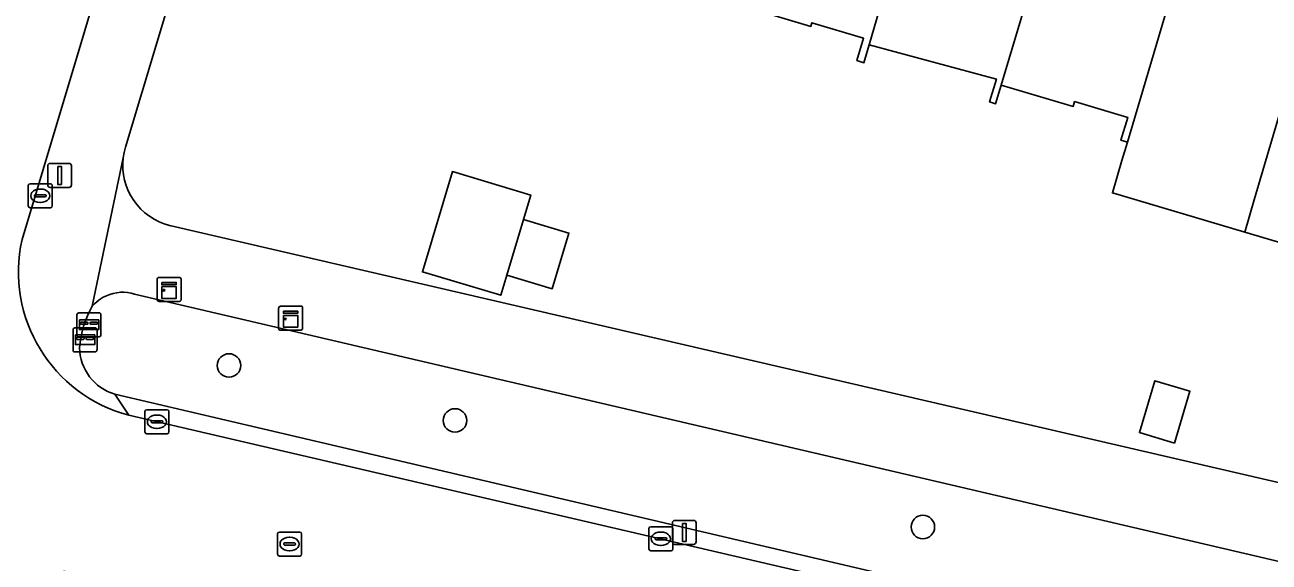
# Model space of a CAD drawing. Extents: x 162184 to 163154, y 385507 to 386516.
# Drawn here: x 162544.8 to 162596.7, y 386022.3 to 386044.7 of the extents above; entities that cross this region are included whole.
import ezdxf

# ---------------------------------------------------------------- set-up
doc = ezdxf.new("R2010")
doc.units = 0
for name, color, linetype in [('IMGEO_Boom', 7, 'Continuous'), ('IMGEO_Brievenbus', 7, 'Continuous'), ('IMGEO_Erf', 7, 'Continuous'), ('IMGEO_Groenvoorziening', 7, 'Continuous'), ('IMGEO_Kast', 7, 'Continuous'), ('IMGEO_Kolk', 7, 'Continuous'), ('IMGEO_Lichtmast', 7, 'Continuous'), ('IMGEO_Pand', 7, 'Continuous'), ('IMGEO_Rijbaan_lokaal_gesloten', 7, 'Continuous'), ('IMGEO_Rijbaan_lokaal_open', 7, 'Continuous'), ('IMGEO_Rioolput', 7, 'Continuous'), ('IMGEO_Voetpad_open', 7, 'Continuous')]:
    doc.layers.add(name, color=color, linetype=linetype)

msp = doc.modelspace()

# ---------------------------------------------------------------- linework, layer by layer
at = {"layer": 'IMGEO_Boom'}
for centre in [(162553.344, 386030.544), (162562.774, 386028.253), (162582.293, 386023.811)]:
    msp.add_circle(centre, 0.489, dxfattribs=at)
at = {"layer": 'IMGEO_Brievenbus'}
for p, q in [((162547.002, 386031.813), (162547.002, 386032.654)), ((162547.002, 386032.654), (162547.002, 386031.813)), ((162547.077, 386032.738), (162547.918, 386032.738)), ((162547.918, 386032.738), (162547.077, 386032.738)), ((162548.002, 386032.663), (162548.002, 386031.822)), ((162548.002, 386031.822), (162548.002, 386032.663)), ((162546.837, 386031.186), (162546.837, 386032.027)), ((162546.837, 386032.027), (162546.837, 386031.186)), ((162546.912, 386032.111), (162547.753, 386032.111)), ((162547.753, 386032.111), (162546.912, 386032.111)), ((162547.446, 386032.345), (162547.169, 386032.345)), ((162547.169, 386032.261), (162547.446, 386032.261)), ((162547.838, 386032.345), (162547.561, 386032.345)), ((162547.561, 386032.261), (162547.838, 386032.261)), ((162547.837, 386032.036), (162547.837, 386031.195)), ((162547.837, 386031.195), (162547.837, 386032.036)), ((162547.281, 386031.718), (162547.004, 386031.718)), ((162547.004, 386031.634), (162547.281, 386031.634)), ((162547.927, 386031.738), (162547.086, 386031.738)), ((162547.086, 386031.738), (162547.927, 386031.738)), ((162547.673, 386031.718), (162547.396, 386031.718)), ((162547.396, 386031.634), (162547.673, 386031.634)), ((162547.762, 386031.111), (162546.921, 386031.111)), ((162546.921, 386031.111), (162547.762, 386031.111))]:
    msp.add_line(p, q, dxfattribs=at)
for points in [[(162547.103, 386032.445), (162547.91, 386032.445), (162547.91, 386032.04), (162547.103, 386032.04), (162547.103, 386032.445)], [(162546.938, 386031.818), (162547.745, 386031.818), (162547.745, 386031.413), (162546.938, 386031.413), (162546.938, 386031.818)]]:
    msp.add_lwpolyline(points, dxfattribs=at)
for centre, radius, start, end in [((162547.08, 386032.66), 0.0779, 92.4484, 184.2845), ((162547.08, 386032.66), 0.0779, 92.4484, 184.2845), ((162547.924, 386032.66), 0.0779, 2.4484, 94.2845), ((162547.924, 386032.66), 0.0779, 2.4484, 94.2845), ((162546.915, 386032.033), 0.0779, 92.4484, 184.2845), ((162546.915, 386032.033), 0.0779, 92.4484, 184.2845), ((162547.199, 386032.303), 0.0519, 125.8089, 234.1911), ((162547.415, 386032.303), 0.0519, 305.8089, 54.1911), ((162547.592, 386032.303), 0.0519, 125.8089, 234.1911), ((162547.759, 386032.033), 0.0779, 2.4484, 94.2845), ((162547.759, 386032.033), 0.0779, 2.4484, 94.2845), ((162547.808, 386032.303), 0.0519, 305.8089, 54.1911), ((162547.034, 386031.676), 0.0519, 125.8089, 234.1911), ((162547.08, 386031.816), 0.0779, 182.4484, 274.2845), ((162547.08, 386031.816), 0.0779, 182.4484, 274.2845), ((162547.25, 386031.676), 0.0519, 305.8089, 54.1911), ((162547.427, 386031.676), 0.0519, 125.8089, 234.1911), ((162547.643, 386031.676), 0.0519, 305.8089, 54.1911), ((162547.924, 386031.816), 0.0779, 272.4484, 4.2845), ((162547.924, 386031.816), 0.0779, 272.4484, 4.2845), ((162546.915, 386031.189), 0.0779, 182.4484, 274.2845), ((162546.915, 386031.189), 0.0779, 182.4484, 274.2845), ((162547.759, 386031.189), 0.0779, 272.4484, 4.2845), ((162547.759, 386031.189), 0.0779, 272.4484, 4.2845)]:
    msp.add_arc(centre, radius, start, end, dxfattribs=at)
at = {"layer": 'IMGEO_Erf'}
for points in [[(162555.845, 386062.31), (162549.021, 386039.652), (162548.964, 386039.426), (162548.927, 386039.196), (162548.911, 386038.964), (162548.916, 386038.731), (162548.942, 386038.499), (162548.988, 386038.271), (162549.054, 386038.048), (162549.14, 386037.831), (162549.245, 386037.623), (162549.369, 386037.426), (162549.509, 386037.24), (162549.665, 386037.067), (162549.837, 386036.909), (162550.021, 386036.767), (162550.218, 386036.642), (162550.425, 386036.536), (162550.64, 386036.448), (162550.863, 386036.379), (162550.925, 386036.364), (162601.617, 386024.622)], [(162590.201, 386037.74), (162590.6, 386039.085), (162590.829, 386039.851), (162590.559, 386039.931), (162590.843, 386040.883), (162588.625, 386041.546), (162588.564, 386041.341), (162585.561, 386042.237), (162585.327, 386041.453), (162585.073, 386041.529), (162585.36, 386042.486), (162580.055, 386043.914), (162579.831, 386043.168), (162579.543, 386043.254), (162579.822, 386044.188), (162577.661, 386044.833), (162577.614, 386044.676), (162574.55, 386045.591)], [(162601.083, 386034.515), (162595.72, 386036.104), (162590.201, 386037.74)]]:
    msp.add_lwpolyline(points, dxfattribs=at)
for points in [[(162564.933, 386034.31), (162564.682, 386033.469), (162561.417, 386034.444), (162562.666, 386038.625), (162565.93, 386037.65), (162565.627, 386036.633), (162567.524, 386036.067), (162566.83, 386033.743)], [(162592.792, 386027.312), (162591.328, 386027.746), (162591.968, 386029.906), (162593.432, 386029.472)]]:
    msp.add_lwpolyline(points, close=True, dxfattribs=at)
at = {"layer": 'IMGEO_Groenvoorziening'}
msp.add_lwpolyline([(162548.585, 386029.344), (162622.672, 386012.006), (162623.654, 386016.193), (162549.407, 386033.521), (162549.261, 386033.559), (162549.112, 386033.584), (162548.962, 386033.596), (162548.811, 386033.594), (162548.661, 386033.579), (162548.513, 386033.55), (162548.368, 386033.508), (162548.227, 386033.454), (162548.092, 386033.387), (162547.963, 386033.308), (162547.842, 386033.218), (162547.73, 386033.118), (162547.638, 386033.021)], dxfattribs=at)
for centre, radius, start, end in [((162551.352, 386030.936), 4.259, 150.6841, 175.2822), ((162549.17, 386031.322), 2.063, 181.0078, 253.5396)]:
    msp.add_arc(centre, radius, start, end, dxfattribs=at)
at = {"layer": 'IMGEO_Kast'}
for p, q in [((162550.346, 386033.29), (162550.346, 386034.131)), ((162550.346, 386034.131), (162550.346, 386033.29)), ((162550.421, 386034.215), (162551.262, 386034.215)), ((162551.262, 386034.215), (162550.421, 386034.215)), ((162551.346, 386034.14), (162551.346, 386033.299)), ((162551.346, 386033.299), (162551.346, 386034.14)), ((162551.271, 386033.215), (162550.43, 386033.215)), ((162550.43, 386033.215), (162551.271, 386033.215)), ((162555.491, 386033.017), (162556.332, 386033.017)), ((162556.332, 386033.017), (162555.491, 386033.017)), ((162555.416, 386032.092), (162555.416, 386032.933)), ((162555.416, 386032.933), (162555.416, 386032.092)), ((162556.416, 386032.942), (162556.416, 386032.101)), ((162556.416, 386032.101), (162556.416, 386032.942)), ((162556.341, 386032.017), (162555.5, 386032.017)), ((162555.5, 386032.017), (162556.341, 386032.017))]:
    msp.add_line(p, q, dxfattribs=at)
for points in [[(162550.541, 386034.005), (162551.141, 386034.005), (162551.141, 386033.92), (162550.541, 386033.92), (162550.541, 386034.005)], [(162550.541, 386033.83), (162551.141, 386033.83), (162551.141, 386033.341), (162550.541, 386033.341), (162550.541, 386033.83)], [(162555.611, 386032.807), (162556.211, 386032.807), (162556.211, 386032.722), (162555.611, 386032.722), (162555.611, 386032.807)], [(162555.611, 386032.632), (162556.211, 386032.632), (162556.211, 386032.143), (162555.611, 386032.143), (162555.611, 386032.632)]]:
    msp.add_lwpolyline(points, dxfattribs=at)
for centre in [(162550.625, 386033.679), (162555.695, 386032.481)]:
    msp.add_circle(centre, 0.0377, dxfattribs=at)
for centre, start, end in [((162550.424, 386034.137), 92.4484, 184.2845), ((162550.424, 386034.137), 92.4484, 184.2845), ((162551.268, 386034.137), 2.4484, 94.2845), ((162551.268, 386034.137), 2.4484, 94.2845), ((162550.424, 386033.293), 182.4484, 274.2845), ((162550.424, 386033.293), 182.4484, 274.2845), ((162551.268, 386033.293), 272.4484, 4.2845), ((162551.268, 386033.293), 272.4484, 4.2845), ((162555.494, 386032.939), 92.4484, 184.2845), ((162555.494, 386032.939), 92.4484, 184.2845), ((162556.338, 386032.939), 2.4484, 94.2845), ((162556.338, 386032.939), 2.4484, 94.2845), ((162555.494, 386032.095), 182.4484, 274.2845), ((162555.494, 386032.095), 182.4484, 274.2845), ((162556.338, 386032.095), 272.4484, 4.2845), ((162556.338, 386032.095), 272.4484, 4.2845)]:
    msp.add_arc(centre, 0.0779, start, end, dxfattribs=at)
at = {"layer": 'IMGEO_Kolk'}
for p, q in [((162544.971, 386037.194), (162544.971, 386038.046)), ((162545.046, 386038.12), (162545.898, 386038.12)), ((162545.459, 386037.9), (162545.484, 386037.9)), ((162545.972, 386038.046), (162545.972, 386037.194)), ((162545.23, 386037.614), (162545.23, 386037.626)), ((162545.668, 386037.577), (162545.27, 386037.577)), ((162545.273, 386037.663), (162545.671, 386037.663)), ((162545.482, 386037.34), (162545.457, 386037.34)), ((162545.714, 386037.626), (162545.714, 386037.614)), ((162545.898, 386037.12), (162545.046, 386037.12)), ((162549.837, 386027.773), (162549.837, 386028.625)), ((162549.912, 386028.699), (162550.764, 386028.699)), ((162550.325, 386028.479), (162550.35, 386028.479)), ((162550.838, 386028.625), (162550.838, 386027.773)), ((162550.096, 386028.193), (162550.096, 386028.205)), ((162550.534, 386028.156), (162550.136, 386028.156)), ((162550.139, 386028.242), (162550.537, 386028.242)), ((162550.348, 386027.919), (162550.323, 386027.919)), ((162550.58, 386028.205), (162550.58, 386028.193)), ((162550.764, 386027.699), (162549.912, 386027.699)), ((162570.862, 386022.895), (162570.862, 386023.747)), ((162570.937, 386023.821), (162571.789, 386023.821)), ((162571.863, 386023.747), (162571.863, 386022.895)), ((162571.121, 386023.315), (162571.121, 386023.327)), ((162571.559, 386023.278), (162571.161, 386023.278)), ((162571.164, 386023.364), (162571.562, 386023.364)), ((162571.35, 386023.601), (162571.375, 386023.601)), ((162571.605, 386023.327), (162571.605, 386023.315)), ((162571.789, 386022.821), (162570.937, 386022.821)), ((162571.373, 386023.041), (162571.348, 386023.041))]:
    msp.add_line(p, q, dxfattribs=at)
for points in [[(162544.971, 386037.194), (162544.971, 386038.046)], [(162545.046, 386038.12), (162545.898, 386038.12)], [(162545.972, 386038.046), (162545.972, 386037.194)], [(162545.898, 386037.12), (162545.046, 386037.12)], [(162549.837, 386027.773), (162549.837, 386028.625)], [(162549.912, 386028.699), (162550.764, 386028.699)], [(162550.838, 386028.625), (162550.838, 386027.773)], [(162550.764, 386027.699), (162549.912, 386027.699)], [(162570.862, 386022.895), (162570.862, 386023.747)], [(162570.937, 386023.821), (162571.789, 386023.821)], [(162571.863, 386023.747), (162571.863, 386022.895)], [(162571.789, 386022.821), (162570.937, 386022.821)]]:
    msp.add_lwpolyline(points, dxfattribs=at)
for centre, radius, start, end in [((162545.048, 386038.044), 0.0765, 91.552, 178.448), ((162545.048, 386038.044), 0.0765, 91.552, 178.448), ((162545.896, 386038.044), 0.0765, 1.552, 88.448), ((162545.896, 386038.044), 0.0765, 1.552, 88.448), ((162545.048, 386037.196), 0.0765, 181.552, 268.448), ((162545.048, 386037.196), 0.0765, 181.552, 268.448), ((162545.27, 386037.623), 0.0403, 85.8775, 175.7526), ((162545.267, 386037.613), 0.0366, 178.938, 274.7102), ((162545.671, 386037.62), 0.043, 264.8664, 352.4533), ((162545.675, 386037.625), 0.0386, 1.7309, 96.639), ((162545.896, 386037.196), 0.0765, 271.552, 358.448), ((162545.896, 386037.196), 0.0765, 271.552, 358.448), ((162549.914, 386028.623), 0.0765, 91.552, 178.448), ((162549.914, 386028.623), 0.0765, 91.552, 178.448), ((162550.762, 386028.623), 0.0765, 1.552, 88.448), ((162550.762, 386028.623), 0.0765, 1.552, 88.448), ((162550.136, 386028.202), 0.0403, 85.8775, 175.7526), ((162550.133, 386028.192), 0.0366, 178.938, 274.7102), ((162550.537, 386028.199), 0.043, 264.8664, 352.4533), ((162550.541, 386028.204), 0.0386, 1.7309, 96.639), ((162549.914, 386027.775), 0.0765, 181.552, 268.448), ((162549.914, 386027.775), 0.0765, 181.552, 268.448), ((162550.762, 386027.775), 0.0765, 271.552, 358.448), ((162550.762, 386027.775), 0.0765, 271.552, 358.448), ((162570.939, 386023.745), 0.0765, 91.552, 178.448), ((162570.939, 386023.745), 0.0765, 91.552, 178.448), ((162571.787, 386023.745), 0.0765, 1.552, 88.448), ((162571.787, 386023.745), 0.0765, 1.552, 88.448), ((162571.161, 386023.324), 0.0403, 85.8775, 175.7526), ((162571.158, 386023.314), 0.0366, 178.938, 274.7102), ((162571.562, 386023.321), 0.043, 264.8664, 352.4533), ((162571.566, 386023.326), 0.0386, 1.7309, 96.639), ((162570.939, 386022.897), 0.0765, 181.552, 268.448), ((162570.939, 386022.897), 0.0765, 181.552, 268.448), ((162571.787, 386022.897), 0.0765, 271.552, 358.448), ((162571.787, 386022.897), 0.0765, 271.552, 358.448)]:
    msp.add_arc(centre, radius, start, end, dxfattribs=at)
for centre, major_axis, ratio, start_param, end_param in [((162545.458, 386037.62), (-0.387, 0.002), 0.722429, 4.712389, 7.853982), ((162545.483, 386037.62), (-0.39, 0.002), 0.717154, 1.570796, 4.712389), ((162550.324, 386028.199), (-0.387, 0.002), 0.722429, 4.712389, 7.853982), ((162550.349, 386028.199), (-0.39, 0.002), 0.717154, 1.570796, 4.712389), ((162571.349, 386023.321), (-0.387, 0.002), 0.722429, 4.712389, 7.853982), ((162571.374, 386023.321), (-0.39, 0.002), 0.717154, 1.570796, 4.712389)]:
    msp.add_ellipse(centre, major_axis=major_axis, ratio=ratio, start_param=start_param, end_param=end_param, dxfattribs=at)
at = {"layer": 'IMGEO_Lichtmast'}
for p, q in [((162545.781, 386038.069), (162545.781, 386038.869)), ((162545.781, 386038.869), (162545.781, 386038.069)), ((162545.881, 386038.969), (162546.671, 386038.969)), ((162546.671, 386038.969), (162545.881, 386038.969)), ((162546.771, 386038.869), (162546.771, 386038.069)), ((162546.771, 386038.069), (162546.771, 386038.869)), ((162546.671, 386037.969), (162545.881, 386037.969)), ((162545.881, 386037.969), (162546.671, 386037.969)), ((162571.843, 386023.188), (162571.843, 386023.988)), ((162571.843, 386023.988), (162571.843, 386023.188)), ((162571.943, 386024.088), (162572.733, 386024.088)), ((162572.733, 386024.088), (162571.943, 386024.088)), ((162572.833, 386023.988), (162572.833, 386023.188)), ((162572.833, 386023.188), (162572.833, 386023.988)), ((162572.733, 386023.088), (162571.943, 386023.088)), ((162571.943, 386023.088), (162572.733, 386023.088))]:
    msp.add_line(p, q, dxfattribs=at)
for points in [[(162546.201, 386038.844), (162546.351, 386038.844), (162546.351, 386038.094), (162546.201, 386038.094), (162546.201, 386038.844)], [(162572.263, 386023.963), (162572.413, 386023.963), (162572.413, 386023.213), (162572.263, 386023.213), (162572.263, 386023.963)]]:
    msp.add_lwpolyline(points, dxfattribs=at)
for centre, start, end in [((162545.881, 386038.869), 90, 180), ((162545.881, 386038.869), 90, 180), ((162546.671, 386038.869), 0, 90), ((162546.671, 386038.869), 360, 90), ((162545.881, 386038.069), 180, 270), ((162545.881, 386038.069), 180, 270), ((162546.671, 386038.069), 270, 0), ((162546.671, 386038.069), 270, 0), ((162571.943, 386023.988), 90, 180), ((162571.943, 386023.988), 90, 180), ((162572.733, 386023.988), 0, 90), ((162572.733, 386023.988), 360, 90), ((162571.943, 386023.188), 180, 270), ((162571.943, 386023.188), 180, 270), ((162572.733, 386023.188), 270, 0), ((162572.733, 386023.188), 270, 0)]:
    msp.add_arc(centre, 0.1, start, end, dxfattribs=at)
at = {"layer": 'IMGEO_Pand'}
for points in [[(162578.295, 386058.358), (162577.455, 386055.547), (162574.55, 386045.591), (162577.614, 386044.676), (162577.661, 386044.833), (162579.822, 386044.188), (162579.543, 386043.254), (162579.831, 386043.168), (162580.055, 386043.914), (162582.959, 386053.892), (162580.522, 386054.62), (162580.266, 386053.764), (162579.284, 386054.057), (162580.383, 386057.735)], [(162583.807, 386056.731), (162582.959, 386053.892), (162580.055, 386043.914), (162585.36, 386042.486), (162585.073, 386041.529), (162585.327, 386041.453), (162585.561, 386042.237), (162588.551, 386052.207), (162585.996, 386052.97), (162585.744, 386052.126), (162584.79, 386052.411), (162585.894, 386056.108)], [(162589.404, 386055.065), (162588.551, 386052.207), (162585.561, 386042.237), (162588.564, 386041.341), (162588.625, 386041.546), (162590.843, 386040.883), (162590.559, 386039.931), (162590.829, 386039.851), (162594.019, 386050.615), (162591.623, 386051.331), (162591.361, 386050.454), (162590.381, 386050.747), (162591.485, 386054.443)], [(162599.515, 386048.94), (162597.123, 386049.654), (162596.865, 386048.791), (162595.867, 386049.089), (162596.978, 386052.808), (162594.863, 386053.439), (162594.019, 386050.615), (162590.829, 386039.851), (162590.6, 386039.085), (162590.201, 386037.74), (162595.72, 386036.104), (162596.117, 386037.448)], [(162605.015, 386047.294), (162602.546, 386048.032), (162602.277, 386047.13), (162601.319, 386047.416), (162602.444, 386051.182), (162600.37, 386051.801), (162599.515, 386048.94), (162596.117, 386037.448), (162595.72, 386036.104), (162601.083, 386034.515), (162601.201, 386034.48), (162601.601, 386035.82), (162601.83, 386036.586), (162602.05, 386037.319)], [(162565.627, 386036.633), (162565.93, 386037.65), (162562.666, 386038.625), (162561.417, 386034.444), (162564.682, 386033.469), (162564.933, 386034.31)], [(162565.627, 386036.633), (162564.933, 386034.31), (162566.83, 386033.743), (162567.524, 386036.067)], [(162592.792, 386027.312), (162593.432, 386029.472), (162591.968, 386029.906), (162591.328, 386027.746)]]:
    msp.add_lwpolyline(points, close=True, dxfattribs=at)
at = {"layer": 'IMGEO_Rijbaan_lokaal_gesloten'}
msp.add_lwpolyline([(162544.709, 386035.795), (162552.598, 386062.092), (162557.647, 386078.873), (162571.767, 386125.417), (162571.839, 386125.681), (162564.246, 386127.991), (162564.122, 386127.569), (162562.109, 386120.842), (162561.946, 386119.898), (162556.224, 386101.164), (162536.876, 386036.467)], dxfattribs=at)
at = {"layer": 'IMGEO_Rijbaan_lokaal_open'}
msp.add_lwpolyline([(162546.46, 386021.965), (162568.455, 386016.817), (162572.017, 386015.983), (162574.218, 386015.468), (162577.774, 386014.633), (162591.86, 386011.338), (162595.4, 386010.51), (162596.269, 386010.307), (162600.013, 386009.431), (162615.081, 386005.903), (162621.185, 386004.474), (162629.259, 386002.584), (162630.86, 386009.478), (162549.167, 386028.469)], dxfattribs=at)
msp.add_arc((162550.734, 386034.442), 6.175, 167.341, 255.3015, dxfattribs=at)
at = {"layer": 'IMGEO_Rioolput'}
for p, q in [((162555.372, 386022.675), (162555.372, 386023.527)), ((162555.447, 386023.601), (162556.299, 386023.601)), ((162555.674, 386023.144), (162556.072, 386023.144)), ((162555.86, 386023.381), (162555.885, 386023.381)), ((162556.373, 386023.527), (162556.373, 386022.675)), ((162555.631, 386023.095), (162555.631, 386023.107)), ((162556.069, 386023.058), (162555.671, 386023.058)), ((162555.883, 386022.821), (162555.858, 386022.821)), ((162556.115, 386023.107), (162556.115, 386023.095)), ((162556.299, 386022.601), (162555.447, 386022.601))]:
    msp.add_line(p, q, dxfattribs=at)
for points in [[(162555.372, 386022.675), (162555.372, 386023.527)], [(162555.447, 386023.601), (162556.299, 386023.601)], [(162556.373, 386023.527), (162556.373, 386022.675)], [(162556.299, 386022.601), (162555.447, 386022.601)]]:
    msp.add_lwpolyline(points, dxfattribs=at)
for centre, radius, start, end in [((162555.449, 386023.525), 0.0765, 91.552, 178.448), ((162555.449, 386023.525), 0.0765, 91.552, 178.448), ((162555.671, 386023.104), 0.0403, 85.8775, 175.7526), ((162556.076, 386023.106), 0.0386, 1.7309, 96.639), ((162556.297, 386023.525), 0.0765, 1.552, 88.448), ((162556.297, 386023.525), 0.0765, 1.552, 88.448), ((162555.449, 386022.677), 0.0765, 181.552, 268.448), ((162555.449, 386022.677), 0.0765, 181.552, 268.448), ((162555.668, 386023.094), 0.0366, 178.938, 274.7102), ((162556.072, 386023.101), 0.043, 264.8664, 352.4533), ((162556.297, 386022.677), 0.0765, 271.552, 358.448), ((162556.297, 386022.677), 0.0765, 271.552, 358.448)]:
    msp.add_arc(centre, radius, start, end, dxfattribs=at)
for centre, major_axis, ratio, start_param, end_param in [((162555.859, 386023.101), (-0.387, 0.002), 0.722429, 4.712389, 7.853982), ((162555.884, 386023.101), (-0.39, 0.002), 0.717154, 1.570796, 4.712389)]:
    msp.add_ellipse(centre, major_axis=major_axis, ratio=ratio, start_param=start_param, end_param=end_param, dxfattribs=at)
at = {"layer": 'IMGEO_Voetpad_open'}
for points in [[(162548.927, 386039.196), (162548.964, 386039.426), (162549.021, 386039.652), (162555.845, 386062.31), (162556.166, 386066.194)], [(162552.598, 386062.092), (162544.709, 386035.795)], [(162601.617, 386024.622), (162550.925, 386036.364), (162550.863, 386036.379), (162550.64, 386036.448), (162550.425, 386036.536), (162550.218, 386036.642), (162550.021, 386036.767), (162549.837, 386036.909), (162549.665, 386037.067), (162549.509, 386037.24), (162549.369, 386037.426), (162549.245, 386037.623), (162549.14, 386037.831), (162549.054, 386038.048), (162548.988, 386038.271), (162548.942, 386038.499), (162548.916, 386038.731), (162548.911, 386038.964), (162548.927, 386039.196), (162547.638, 386033.021), (162547.73, 386033.118), (162547.842, 386033.218), (162547.963, 386033.308), (162548.092, 386033.387), (162548.227, 386033.454), (162548.368, 386033.508), (162548.513, 386033.55), (162548.661, 386033.579), (162548.811, 386033.594), (162548.962, 386033.596), (162549.112, 386033.584), (162549.261, 386033.559), (162549.407, 386033.521), (162623.654, 386016.193)], [(162547.638, 386033.021), (162548.927, 386039.196)], [(162549.167, 386028.469), (162548.585, 386029.344)]]:
    msp.add_lwpolyline(points, dxfattribs=at)
msp.add_lwpolyline([(162624.3, 386011.641), (162622.672, 386012.006), (162548.585, 386029.344), (162549.167, 386028.469), (162630.86, 386009.478), (162635.584, 386008.379), (162653.515, 386004.211), (162654.412, 386004.751), (162652.711, 386005.036), (162649.671, 386005.765)], close=True, dxfattribs=at)
for centre, radius, start, end in [((162550.734, 386034.442), 6.175, 167.341, 255.3015), ((162551.352, 386030.936), 4.259, 150.6841, 175.2822), ((162549.17, 386031.322), 2.063, 181.0078, 253.5396)]:
    msp.add_arc(centre, radius, start, end, dxfattribs=at)

doc.saveas('drawing.dxf')
